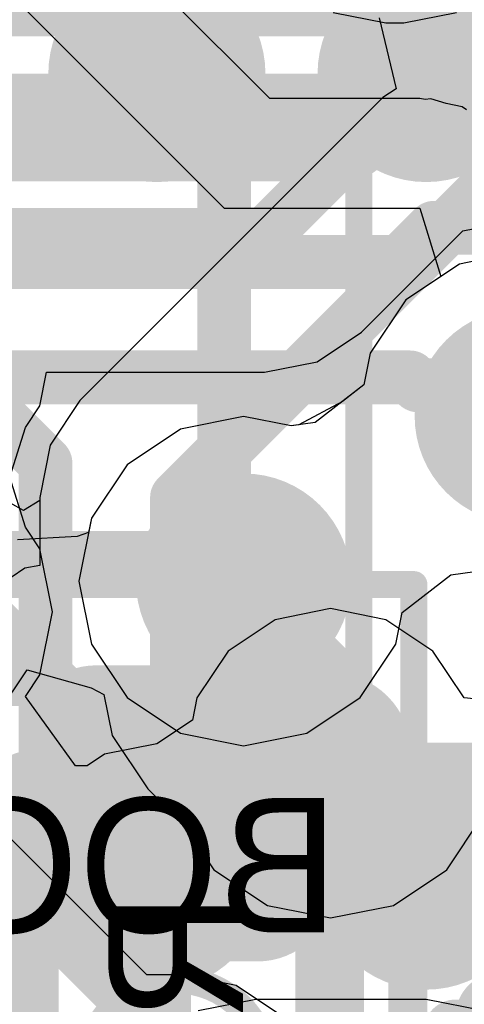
# Model space of a CAD drawing. Header units: millimetres. Extents: x -2 to 68, y -2 to 27.4.
# Tile 270 of 594: x 30.4 to 31.2, y 11.3 to 13.1. Entities that reach past the tile are written whole.
import ezdxf

# ---------------------------------------------------------------- set-up
doc = ezdxf.new("R2010")
doc.units = ezdxf.units.MM
for name, color, linetype in [('BottomLayer', 5, 'Continuous'), ('BottomPaste', 16, 'Continuous'), ('BottomSolder', 6, 'Continuous'), ('DrillGuide', 244, 'Continuous'), ('Mechanical10', 56, 'Continuous'), ('Mechanical17', 56, 'Continuous'), ('Mechanical6', 56, 'Continuous'), ('Mechanical88', 56, 'Continuous'), ('MidLayer1', 16, 'Continuous'), ('MidLayer2', 76, 'Continuous'), ('MidLayer3', 90, 'Continuous'), ('MidLayer4', 156, 'Continuous'), ('MidLayer5', 130, 'Continuous'), ('MidLayer6', 216, 'Continuous'), ('MidLayer7', 6, 'Continuous'), ('MidLayer8', 54, 'Continuous'), ('MultiLayer', 9, 'Continuous'), ('TopLayer', 1, 'Continuous'), ('TopPaste', 8, 'Continuous'), ('TopSolder', 216, 'Continuous'), ('ViaHoleLayer', 16, 'Continuous')]:
    doc.layers.add(name, color=color, linetype=linetype)

# ---------------------------------------------------------------- blocks, each defined once
blk = doc.blocks.new('SDINBDG4_16G_F_________1_B_51')
at = {"layer": 'Mechanical10', "const_width": 0.1}
for points in [[(5.75, -6.5), (5.75, 6.5)], [(-5.75, -6.5), (5.75, -6.5)]]:
    blk.add_lwpolyline(points, dxfattribs=at)
at = {"layer": 'Mechanical10', "const_width": 0.05}
blk.add_lwpolyline([(5.725, -6.5, 1), (5.775, -6.5, 1)], format="xyb", close=True, dxfattribs=at)
blk.add_lwpolyline([(5.725, -6.5, 1), (5.775, -6.5, 1)], format="xyb", close=True, dxfattribs=at)
at = {"layer": 'Mechanical6', "const_width": 0.05}
for points in [[(6, -6.75), (6, 6.75)], [(-6, -6.75), (6, -6.75)]]:
    blk.add_lwpolyline(points, dxfattribs=at)
at = {"layer": 'Mechanical6', "const_width": 0.025}
blk.add_lwpolyline([(5.9875, -6.75, 1), (6.0125, -6.75, 1)], format="xyb", close=True, dxfattribs=at)
blk.add_lwpolyline([(5.9875, -6.75, 1), (6.0125, -6.75, 1)], format="xyb", close=True, dxfattribs=at)
blk = doc.blocks.new('RES_0201_B_92')
at = {"layer": 'BottomLayer', "const_width": 0.0806}
for points in [[(-0.3897, 0.0894, 1), (-0.3091, 0.0894, 1)], [(-0.2409, 0.0894, 1), (-0.1603, 0.0894, 1)], [(0.1603, 0.0894, 1), (0.2409, 0.0894, 1)], [(0.3091, 0.0894, 1), (0.3897, 0.0894, 1)], [(-0.3897, -0.0894, 1), (-0.3091, -0.0894, 1)], [(-0.2409, -0.0894, 1), (-0.1603, -0.0894, 1)], [(0.1603, -0.0894, 1), (0.2409, -0.0894, 1)], [(0.3091, -0.0894, 1), (0.3897, -0.0894, 1)]]:
    blk.add_lwpolyline(points, format="xyb", close=True, dxfattribs=at)
at = {"layer": 'BottomLayer'}
for points in [[(-0.2006, 0.17), (-0.3494, 0.17), (-0.2006, -0.17), (-0.3494, -0.17)], [(0.2006, -0.17), (0.3494, -0.17), (0.2006, 0.17), (0.3494, 0.17)], [(-0.12, 0.0894), (-0.43, 0.0894), (-0.12, -0.0894), (-0.43, -0.0894)], [(0.12, -0.0894), (0.43, -0.0894), (0.12, 0.0894), (0.43, 0.0894)]]:
    blk.add_solid(points, dxfattribs=at)
at = {"layer": 'BottomPaste', "const_width": 0.0806}
for points in [[(-0.3897, 0.0894, 1), (-0.3091, 0.0894, 1)], [(-0.2409, 0.0894, 1), (-0.1603, 0.0894, 1)], [(0.1603, 0.0894, 1), (0.2409, 0.0894, 1)], [(0.3091, 0.0894, 1), (0.3897, 0.0894, 1)], [(-0.3897, -0.0894, 1), (-0.3091, -0.0894, 1)], [(-0.2409, -0.0894, 1), (-0.1603, -0.0894, 1)], [(0.1603, -0.0894, 1), (0.2409, -0.0894, 1)], [(0.3091, -0.0894, 1), (0.3897, -0.0894, 1)]]:
    blk.add_lwpolyline(points, format="xyb", close=True, dxfattribs=at)
at = {"layer": 'BottomPaste'}
for points in [[(-0.2006, 0.17), (-0.3494, 0.17), (-0.2006, -0.17), (-0.3494, -0.17)], [(0.2006, -0.17), (0.3494, -0.17), (0.2006, 0.17), (0.3494, 0.17)], [(-0.12, 0.0894), (-0.43, 0.0894), (-0.12, -0.0894), (-0.43, -0.0894)], [(0.12, -0.0894), (0.43, -0.0894), (0.12, 0.0894), (0.43, 0.0894)]]:
    blk.add_solid(points, dxfattribs=at)
at = {"layer": 'BottomSolder', "const_width": 0.0806}
for points in [[(-0.3897, 0.0894, 1), (-0.3091, 0.0894, 1)], [(-0.2409, 0.0894, 1), (-0.1603, 0.0894, 1)], [(0.1603, 0.0894, 1), (0.2409, 0.0894, 1)], [(0.3091, 0.0894, 1), (0.3897, 0.0894, 1)], [(-0.3897, -0.0894, 1), (-0.3091, -0.0894, 1)], [(-0.2409, -0.0894, 1), (-0.1603, -0.0894, 1)], [(0.1603, -0.0894, 1), (0.2409, -0.0894, 1)], [(0.3091, -0.0894, 1), (0.3897, -0.0894, 1)]]:
    blk.add_lwpolyline(points, format="xyb", close=True, dxfattribs=at)
at = {"layer": 'BottomSolder'}
for points in [[(-0.2006, 0.17), (-0.3494, 0.17), (-0.2006, -0.17), (-0.3494, -0.17)], [(0.2006, -0.17), (0.3494, -0.17), (0.2006, 0.17), (0.3494, 0.17)], [(-0.12, 0.0894), (-0.43, 0.0894), (-0.12, -0.0894), (-0.43, -0.0894)], [(0.12, -0.0894), (0.43, -0.0894), (0.12, 0.0894), (0.43, 0.0894)]]:
    blk.add_solid(points, dxfattribs=at)
at = {"layer": 'Mechanical10', "const_width": 0.12}
for points in [[(-0.32, 0.17), (-0.32, -0.17)], [(-0.32, 0.17), (0.32, 0.17)], [(0.32, 0.17), (0.32, -0.17)], [(-0.32, -0.17), (0.32, -0.17)]]:
    blk.add_lwpolyline(points, dxfattribs=at)
at = {"layer": 'Mechanical10', "const_width": 0.06}
for points in [[(-0.35, 0.17, 1), (-0.29, 0.17, 1)], [(-0.35, 0.17, 1), (-0.29, 0.17, 1)], [(0.29, 0.17, 1), (0.35, 0.17, 1)], [(0.29, 0.17, 1), (0.35, 0.17, 1)], [(-0.35, -0.17, 1), (-0.29, -0.17, 1)], [(-0.35, -0.17, 1), (-0.29, -0.17, 1)], [(0.29, -0.17, 1), (0.35, -0.17, 1)], [(0.29, -0.17, 1), (0.35, -0.17, 1)]]:
    blk.add_lwpolyline(points, format="xyb", close=True, dxfattribs=at)
at = {"layer": 'Mechanical6', "const_width": 0.05}
for points in [[(-0.53, 0.27), (-0.53, -0.27)], [(-0.53, 0.27), (0.53, 0.27)], [(0.53, 0.27), (0.53, -0.27)], [(0, 0.135), (0, -0.135)], [(-0.135, 0), (0.135, 0)], [(-0.53, -0.27), (0.53, -0.27)]]:
    blk.add_lwpolyline(points, dxfattribs=at)
at = {"layer": 'Mechanical6'}
for points, const_width in [([(-0.5425, 0.27, 1), (-0.5175, 0.27, 1)], 0.025), ([(-0.5425, 0.27, 1), (-0.5175, 0.27, 1)], 0.025), ([(0.5175, 0.27, 1), (0.5425, 0.27, 1)], 0.025), ([(0.5175, 0.27, 1), (0.5425, 0.27, 1)], 0.025), ([(-0.0125, 0.135, 1), (0.0125, 0.135, 1)], 0.025), ([(0.1013, 0, 1), (-0.1013, 0, 1)], 0.05), ([(-0.1475, 0, 1), (-0.1225, 0, 1)], 0.025), ([(-0.1138, 0, 1), (-0.0888, 0, 1)], 0.025), ([(0.0888, 0, 1), (0.1138, 0, 1)], 0.025), ([(0.1225, 0, 1), (0.1475, 0, 1)], 0.025), ([(-0.0125, -0.135, 1), (0.0125, -0.135, 1)], 0.025), ([(-0.5425, -0.27, 1), (-0.5175, -0.27, 1)], 0.025), ([(-0.5425, -0.27, 1), (-0.5175, -0.27, 1)], 0.025), ([(0.5175, -0.27, 1), (0.5425, -0.27, 1)], 0.025), ([(0.5175, -0.27, 1), (0.5425, -0.27, 1)], 0.025)]:
    blk.add_lwpolyline(points, format="xyb", close=True, dxfattribs=dict(at, const_width=const_width))
blk = doc.blocks.new('BGA486C50P27X27_1400X1400X125_227')
at = {"layer": 'TopLayer', "const_width": 0.1}
for points in [[(-4.05, 5.5, 1), (-3.95, 5.5, 1)], [(-2.55, 5.5, 1), (-2.45, 5.5, 1)], [(-4.05, 5, 1), (-3.95, 5, 1)], [(-2.55, 5, 1), (-2.45, 5, 1)]]:
    blk.add_lwpolyline(points, format="xyb", close=True, dxfattribs=at)
at = {"layer": 'TopPaste', "const_width": 0.1}
for points in [[(-4.05, 5.5, 1), (-3.95, 5.5, 1)], [(-2.55, 5.5, 1), (-2.45, 5.5, 1)], [(-4.05, 5, 1), (-3.95, 5, 1)], [(-2.55, 5, 1), (-2.45, 5, 1)]]:
    blk.add_lwpolyline(points, format="xyb", close=True, dxfattribs=at)
at = {"layer": 'TopSolder', "const_width": 0.2016}
for points in [[(-4.1008, 5.5, 1), (-3.8992, 5.5, 1)], [(-2.6008, 5.5, 1), (-2.3992, 5.5, 1)], [(-4.1008, 5, 1), (-3.8992, 5, 1)], [(-2.6008, 5, 1), (-2.3992, 5, 1)]]:
    blk.add_lwpolyline(points, format="xyb", close=True, dxfattribs=at)
blk = doc.blocks.new('RES_0402_B_264')
at = {"layer": 'BottomLayer', "const_width": 0.1402}
for points in [[(-0.6799, 0.1498, 1), (-0.5396, 0.1498, 1)], [(-0.4104, 0.1498, 1), (-0.2701, 0.1498, 1)], [(-0.6799, -0.1498, 1), (-0.5396, -0.1498, 1)], [(-0.4104, -0.1498, 1), (-0.2701, -0.1498, 1)]]:
    blk.add_lwpolyline(points, format="xyb", close=True, dxfattribs=at)
at = {"layer": 'BottomLayer'}
for points in [[(-0.3403, 0.29), (-0.6098, 0.29), (-0.3403, -0.29), (-0.6098, -0.29)], [(-0.2, 0.1498), (-0.75, 0.1498), (-0.2, -0.1498), (-0.75, -0.1498)]]:
    blk.add_solid(points, dxfattribs=at)
at = {"layer": 'BottomPaste', "const_width": 0.1402}
for points in [[(-0.6799, 0.1498, 1), (-0.5396, 0.1498, 1)], [(-0.4104, 0.1498, 1), (-0.2701, 0.1498, 1)], [(-0.6799, -0.1498, 1), (-0.5396, -0.1498, 1)], [(-0.4104, -0.1498, 1), (-0.2701, -0.1498, 1)]]:
    blk.add_lwpolyline(points, format="xyb", close=True, dxfattribs=at)
at = {"layer": 'BottomPaste'}
for points in [[(-0.3403, 0.29), (-0.6098, 0.29), (-0.3403, -0.29), (-0.6098, -0.29)], [(-0.2, 0.1498), (-0.75, 0.1498), (-0.2, -0.1498), (-0.75, -0.1498)]]:
    blk.add_solid(points, dxfattribs=at)
at = {"layer": 'BottomSolder', "const_width": 0.1402}
for points in [[(-0.6799, 0.1498, 1), (-0.5396, 0.1498, 1)], [(-0.4104, 0.1498, 1), (-0.2701, 0.1498, 1)], [(-0.6799, -0.1498, 1), (-0.5396, -0.1498, 1)], [(-0.4104, -0.1498, 1), (-0.2701, -0.1498, 1)]]:
    blk.add_lwpolyline(points, format="xyb", close=True, dxfattribs=at)
at = {"layer": 'BottomSolder'}
for points in [[(-0.3403, 0.29), (-0.6098, 0.29), (-0.3403, -0.29), (-0.6098, -0.29)], [(-0.2, 0.1498), (-0.75, 0.1498), (-0.2, -0.1498), (-0.75, -0.1498)]]:
    blk.add_solid(points, dxfattribs=at)
at = {"layer": 'Mechanical10', "const_width": 0.12}
for points in [[(0.53, 0.28), (-0.53, 0.28)], [(-0.53, -0.28), (-0.53, 0.28)], [(0.53, -0.28), (-0.53, -0.28)]]:
    blk.add_lwpolyline(points, dxfattribs=at)
at = {"layer": 'Mechanical10', "const_width": 0.06}
for points in [[(-0.56, 0.28, 1), (-0.5, 0.28, 1)], [(-0.56, 0.28, 1), (-0.5, 0.28, 1)], [(-0.56, -0.28, 1), (-0.5, -0.28, 1)], [(-0.56, -0.28, 1), (-0.5, -0.28, 1)]]:
    blk.add_lwpolyline(points, format="xyb", close=True, dxfattribs=at)
at = {"layer": 'Mechanical6', "const_width": 0.05}
for points in [[(0.9, 0.44), (-0.9, 0.44)], [(-0.9, -0.44), (-0.9, 0.44)], [(0.22, 0), (-0.22, 0)]]:
    blk.add_lwpolyline(points, dxfattribs=at)
at = {"layer": 'Mechanical6'}
for points, const_width in [([(-0.9125, 0.44, 1), (-0.8875, 0.44, 1)], 0.025), ([(-0.9125, 0.44, 1), (-0.8875, 0.44, 1)], 0.025), ([(0.165, 0, 1), (-0.165, 0, 1)], 0.05), ([(-0.2325, 0, 1), (-0.2075, 0, 1)], 0.025), ([(-0.1775, 0, 1), (-0.1525, 0, 1)], 0.025)]:
    blk.add_lwpolyline(points, format="xyb", close=True, dxfattribs=dict(at, const_width=const_width))

msp = doc.modelspace()

# ---------------------------------------------------------------- linework, layer by layer
at = {"layer": 'BottomLayer'}
for p, q in [((31.0378, 13.1033), (31.0693, 12.9717)), ((31.0378, 13.1033), (31.0693, 12.9717)), ((31.0693, 12.9717), (31.0448, 12.9552)), ((31.0693, 12.9717), (31.0448, 12.9552)), ((31.0448, 12.9552), (30.4822, 12.3926)), ((31.0448, 12.9552), (30.4822, 12.3926)), ((30.4822, 12.3926), (30.4269, 12.3099)), ((30.4822, 12.3926), (30.4269, 12.3099)), ((30.4269, 12.3099), (30.4075, 12.2124)), ((30.4269, 12.3099), (30.4075, 12.2124)), ((30.377, 12.1885), (30.25, 12.2605)), ((30.4075, 12.2068), (30.377, 12.1885)), ((30.4075, 12.2124), (30.4075, 12.0865)), ((30.4075, 12.2124), (30.4075, 12.2068)), ((30.3799, 12.081), (30.2673, 12.0058)), ((30.4075, 12.0865), (30.3799, 12.081))]:
    msp.add_line(p, q, dxfattribs=at)
at = {"layer": 'BottomLayer', "const_width": 0.1}
for points in [[(30.6624, 12.2124), (31.225, 12.775)], [(31.225, 12.775), (31.5, 12.775)], [(30.6624, 11.6258), (30.6624, 12.2124)]]:
    msp.add_lwpolyline(points, dxfattribs=at)
at = {"layer": 'BottomLayer', "const_width": 0.05}
for points in [[(31.2, 12.775, 1), (31.25, 12.775, 1)], [(31.2, 12.775, 1), (31.25, 12.775, 1)], [(30.6374, 12.2124, 1), (30.6874, 12.2124, 1)], [(30.6374, 12.2124, 1), (30.6874, 12.2124, 1)], [(30.6374, 11.6258, 1), (30.6874, 11.6258, 1)]]:
    msp.add_lwpolyline(points, format="xyb", close=True, dxfattribs=at)
at = {"layer": 'DrillGuide'}
for points, const_width in [([(30.6, 13, 1), (30.65, 13, 1)], 0.05), ([(30.7361, 12.0571, 1), (30.8361, 12.0571, 1)], 0.1), ([(30.9223, 11.7374, 1), (30.9723, 11.7374, 1)], 0.05), ([(30.6, 11.5, 1), (30.65, 11.5, 1)], 0.05)]:
    msp.add_lwpolyline(points, format="xyb", close=True, dxfattribs=dict(at, const_width=const_width))
at = {"layer": 'Mechanical88', "const_width": 0.1}
msp.add_lwpolyline([(29.7844, 11.4974), (30.3422, 11.4974)], dxfattribs=at)
at = {"layer": 'Mechanical88', "const_width": 0.05}
msp.add_lwpolyline([(30.3172, 11.4974, 1), (30.3672, 11.4974, 1)], format="xyb", close=True, dxfattribs=at)
at = {"layer": 'MidLayer1'}
for p, q in [((31.3037, 12.6693), (31.1867, 12.6461)), ((31.1867, 12.6461), (31.0874, 12.5798)), ((31.0874, 12.5798), (31.0211, 12.4805)), ((31.0211, 12.4805), (31.0094, 12.4215)), ((31.0094, 12.4215), (30.97, 12.3911)), ((30.97, 12.3911), (30.8887, 12.3474)), ((30.7861, 12.363), (30.6691, 12.3397)), ((30.8746, 12.3454), (30.7861, 12.363)), ((30.8887, 12.3474), (30.8746, 12.3454)), ((30.6691, 12.3397), (30.5699, 12.2734)), ((30.5699, 12.2734), (30.5035, 12.1741)), ((30.5035, 12.1741), (30.4983, 12.1476)), ((30.4983, 12.1476), (30.4767, 12.14)), ((30.4767, 12.14), (30.3661, 12.1341)), ((30.3233, 11.8017), (30.384, 11.8927)), ((30.384, 11.8927), (30.5027, 11.859)), ((30.5027, 11.859), (30.5266, 11.8469)), ((30.5266, 11.8469), (30.5418, 11.7704)), ((30.5418, 11.7704), (30.6081, 11.6711)), ((30.6081, 11.6711), (30.6765, 11.6027)), ((31.1636, 11.5211), (31.2299, 11.6204)), ((30.6765, 11.6027), (30.731, 11.5211)), ((30.731, 11.5211), (30.8303, 11.4548)), ((31.0644, 11.4548), (31.1636, 11.5211)), ((30.8303, 11.4548), (30.9473, 11.4316)), ((30.9473, 11.4316), (31.0644, 11.4548)), ((30.8088, 11.2804), (30.7015, 11.259)), ((31.125, 11.2804), (30.8088, 11.2804)), ((31.2323, 11.259), (31.125, 11.2804))]:
    msp.add_line(p, q, dxfattribs=at)
for points, const_width in [([(30.55, 13, 1), (30.7, 13, 1)], 0.15), ([(31.2037, 12.3635, 1), (31.4037, 12.3635, 1)], 0.2), ([(30.6861, 12.0571, 1), (30.8861, 12.0571, 1)], 0.2), ([(30.7361, 12.0571, 1), (30.8361, 12.0571, 1)], 0.1), ([(30.7744, 12.0188, 1), (30.8744, 12.0188, 1)], 0.1), ([(30.7744, 12.0188, 1), (30.8744, 12.0188, 1)], 0.1), ([(30.7744, 11.8874, 1), (30.8744, 11.8874, 1)], 0.1), ([(30.7744, 11.8874, 1), (30.8744, 11.8874, 1)], 0.1), ([(30.8723, 11.7374, 1), (31.0223, 11.7374, 1)], 0.15), ([(30.8973, 11.7645, 1), (30.9973, 11.7645, 1)], 0.1), ([(30.8973, 11.7645, 1), (30.9973, 11.7645, 1)], 0.1), ([(30.8973, 11.7374, 1), (30.9973, 11.7374, 1)], 0.1), ([(30.55, 11.5, 1), (30.7, 11.5, 1)], 0.15)]:
    msp.add_lwpolyline(points, format="xyb", close=True, dxfattribs=dict(at, const_width=const_width))
at = {"layer": 'MidLayer1', "const_width": 0.2}
for points in [[(30.7861, 12.0571), (30.8244, 12.0188)], [(30.8244, 11.8874), (30.8244, 12.0188)], [(30.8244, 11.8874), (30.9473, 11.7645)], [(30.9473, 11.7374), (30.9473, 11.7645)]]:
    msp.add_lwpolyline(points, dxfattribs=at)
at = {"layer": 'MidLayer2', "const_width": 0.1}
for points in [[(27.9919, 13.119), (31.5341, 13.119)], [(28.0747, 12.919), (31.7079, 12.919)], [(29.581, 12.719), (30.5929, 11.7071)], [(30.5929, 11.7071), (31.4881, 11.7071)]]:
    msp.add_lwpolyline(points, dxfattribs=at)
at = {"layer": 'MidLayer2'}
for points, const_width in [([(31.2037, 12.3635, 1), (31.4037, 12.3635, 1)], 0.2), ([(30.6861, 12.0571, 1), (30.8861, 12.0571, 1)], 0.2), ([(30.5679, 11.7071, 1), (30.6179, 11.7071, 1)], 0.05), ([(30.5679, 11.7071, 1), (30.6179, 11.7071, 1)], 0.05)]:
    msp.add_lwpolyline(points, format="xyb", close=True, dxfattribs=dict(at, const_width=const_width))
at = {"layer": 'MidLayer3'}
for p, q in [((31.3037, 12.6693), (31.1867, 12.6461)), ((31.1867, 12.6461), (31.0874, 12.5798)), ((31.0874, 12.5798), (31.0211, 12.4805)), ((31.0211, 12.4805), (31.0094, 12.4215)), ((31.0094, 12.4215), (30.9191, 12.3519)), ((30.7861, 12.363), (30.6691, 12.3397)), ((30.8746, 12.3454), (30.7861, 12.363)), ((30.9191, 12.3519), (30.8746, 12.3454)), ((30.6691, 12.3397), (30.5699, 12.2734)), ((30.5699, 12.2734), (30.5035, 12.1741)), ((30.5035, 12.1741), (30.4803, 12.0571)), ((31.1708, 12.0687), (31.2153, 12.0752)), ((30.4803, 12.0571), (30.5035, 11.94)), ((31.0805, 11.9991), (31.1708, 12.0687)), ((31.0687, 11.94), (31.0805, 11.9991)), ((30.5035, 11.94), (30.5699, 11.8408)), ((31.0024, 11.8408), (31.0687, 11.94)), ((30.5699, 11.8408), (30.6691, 11.7745)), ((30.9032, 11.7745), (31.0024, 11.8408)), ((30.6691, 11.7745), (30.7861, 11.7512)), ((30.7861, 11.7512), (30.9032, 11.7745)), ((30.6063, 11.3257), (30.2549, 11.6771)), ((30.6745, 11.3257), (30.6063, 11.3257)), ((30.7721, 11.3063), (30.6745, 11.3257)), ((30.8547, 11.251), (30.7721, 11.3063))]:
    msp.add_line(p, q, dxfattribs=at)
at = {"layer": 'MidLayer3', "const_width": 0.2}
for points in [[(31.2037, 12.3635, 1), (31.4037, 12.3635, 1)], [(30.6861, 12.0571, 1), (30.8861, 12.0571, 1)]]:
    msp.add_lwpolyline(points, format="xyb", close=True, dxfattribs=at)
at = {"layer": 'MidLayer3', "const_width": 0.1}
msp.add_lwpolyline([(30, 11.5715), (30.5007, 11.0708)], dxfattribs=at)
at = {"layer": 'MidLayer4'}
for p, q in [((30.9524, 13.1136), (31.05, 13.0942)), ((31.0837, 13.0942), (31.1813, 13.1136)), ((31.05, 13.0942), (31.0837, 13.0942)), ((31.3037, 12.6693), (31.1867, 12.6461)), ((31.1867, 12.6461), (31.0874, 12.5798)), ((31.0874, 12.5798), (31.0211, 12.4805)), ((31.0211, 12.4805), (31.0094, 12.4215)), ((31.0094, 12.4215), (30.9191, 12.3519)), ((30.7861, 12.363), (30.6691, 12.3397)), ((30.8746, 12.3454), (30.7861, 12.363)), ((30.9191, 12.3519), (30.8746, 12.3454)), ((30.6691, 12.3397), (30.5699, 12.2734)), ((30.5699, 12.2734), (30.5035, 12.1741)), ((30.5035, 12.1741), (30.4803, 12.0571)), ((31.1708, 12.0687), (31.2153, 12.0752)), ((30.4803, 12.0571), (30.5035, 11.94)), ((31.0805, 11.9991), (31.1708, 12.0687)), ((31.0687, 11.94), (31.0805, 11.9991)), ((30.5035, 11.94), (30.5699, 11.8408)), ((31.0024, 11.8408), (31.0687, 11.94)), ((30.5699, 11.8408), (30.6691, 11.7745)), ((30.9032, 11.7745), (31.0024, 11.8408)), ((30.6691, 11.7745), (30.7861, 11.7512)), ((30.7861, 11.7512), (30.9032, 11.7745))]:
    msp.add_line(p, q, dxfattribs=at)
at = {"layer": 'MidLayer4', "const_width": 0.2}
for points in [[(31.2037, 12.3635, 1), (31.4037, 12.3635, 1)], [(30.6861, 12.0571, 1), (30.8861, 12.0571, 1)]]:
    msp.add_lwpolyline(points, format="xyb", close=True, dxfattribs=at)
at = {"layer": 'MidLayer5', "const_width": 0.1}
for points in [[(30.1765, 12.5182), (30.418, 12.2766)], [(30.418, 11.4323), (30.418, 12.2766)], [(30.418, 11.4323), (30.9506, 10.8998)]]:
    msp.add_lwpolyline(points, dxfattribs=at)
at = {"layer": 'MidLayer5'}
for points, const_width in [([(31.2037, 12.3635, 1), (31.4037, 12.3635, 1)], 0.2), ([(30.393, 12.2766, 1), (30.443, 12.2766, 1)], 0.05), ([(30.393, 12.2766, 1), (30.443, 12.2766, 1)], 0.05), ([(30.6861, 12.0571, 1), (30.8861, 12.0571, 1)], 0.2), ([(30.393, 11.4323, 1), (30.443, 11.4323, 1)], 0.05), ([(30.393, 11.4323, 1), (30.443, 11.4323, 1)], 0.05)]:
    msp.add_lwpolyline(points, format="xyb", close=True, dxfattribs=dict(at, const_width=const_width))
at = {"layer": 'MidLayer6'}
for points, const_width in [([(30.9728, 12.9), (31.0426, 12.9698)], 0.2), ([(31.0426, 12.9698), (31.688, 12.9698)], 0.2), ([(26.9461, 12.9), (30.9728, 12.9)], 0.2), ([(31.0763, 12.65), (31.1398, 12.7135)], 0.1), ([(31.1398, 12.7135), (31.4487, 12.7135)], 0.1), ([(27.191, 12.65), (31.0763, 12.65)], 0.1), ([(29.4086, 12.4356), (31.0951, 12.4356)], 0.1), ([(31.0951, 12.4356), (31.1098, 12.4209)], 0.1), ([(31.1098, 12.4209), (31.2463, 12.4209)], 0.1), ([(30.7861, 12.0507), (30.7861, 12.0571)], 0.1), ([(30.7861, 12.0507), (30.9597, 11.8771)], 0.1), ([(30.9597, 9.7083), (30.9597, 11.8771)], 0.1)]:
    msp.add_lwpolyline(points, dxfattribs=dict(at, const_width=const_width))
for points, const_width in [([(30.9926, 12.9698, 1), (31.0926, 12.9698, 1)], 0.1), ([(30.9926, 12.9698, 1), (31.0926, 12.9698, 1)], 0.1), ([(30.9228, 12.9, 1), (31.0228, 12.9, 1)], 0.1), ([(30.9228, 12.9, 1), (31.0228, 12.9, 1)], 0.1), ([(31.1148, 12.7135, 1), (31.1648, 12.7135, 1)], 0.05), ([(31.1148, 12.7135, 1), (31.1648, 12.7135, 1)], 0.05), ([(31.0513, 12.65, 1), (31.1013, 12.65, 1)], 0.05), ([(31.0513, 12.65, 1), (31.1013, 12.65, 1)], 0.05), ([(31.2037, 12.3635, 1), (31.4037, 12.3635, 1)], 0.2), ([(31.0701, 12.4356, 1), (31.1201, 12.4356, 1)], 0.05), ([(31.0701, 12.4356, 1), (31.1201, 12.4356, 1)], 0.05), ([(31.0848, 12.4209, 1), (31.1348, 12.4209, 1)], 0.05), ([(31.0848, 12.4209, 1), (31.1348, 12.4209, 1)], 0.05), ([(30.6861, 12.0571, 1), (30.8861, 12.0571, 1)], 0.2), ([(30.7611, 12.0571, 1), (30.8111, 12.0571, 1)], 0.05), ([(30.7611, 12.0507, 1), (30.8111, 12.0507, 1)], 0.05), ([(30.7611, 12.0507, 1), (30.8111, 12.0507, 1)], 0.05), ([(30.9347, 11.8771, 1), (30.9847, 11.8771, 1)], 0.05), ([(30.9347, 11.8771, 1), (30.9847, 11.8771, 1)], 0.05)]:
    msp.add_lwpolyline(points, format="xyb", close=True, dxfattribs=dict(at, const_width=const_width))
at = {"layer": 'MidLayer7'}
for p, q in [((29, 14.5), (30.75, 12.75)), ((30.8345, 12.9539), (30.4625, 13.3259)), ((31.1136, 12.9539), (30.8345, 12.9539)), ((31.1235, 12.9519), (31.1136, 12.9539)), ((31.1336, 12.9529), (31.1235, 12.9519)), ((31.1623, 12.9442), (31.1336, 12.9529)), ((31.1917, 12.9384), (31.1623, 12.9442)), ((31.2001, 12.9328), (31.1917, 12.9384)), ((30.75, 12.75), (31.1136, 12.75)), ((31.1136, 12.75), (31.1521, 12.623)), ((31.1521, 12.623), (31.0874, 12.5798)), ((31.0874, 12.5798), (31.0211, 12.4805)), ((31.0211, 12.4805), (31.0094, 12.4215)), ((31.0094, 12.4215), (30.9191, 12.3519)), ((30.7861, 12.363), (30.6691, 12.3397)), ((30.8746, 12.3454), (30.7861, 12.363)), ((30.9191, 12.3519), (30.8746, 12.3454)), ((30.6691, 12.3397), (30.5699, 12.2734)), ((30.5699, 12.2734), (30.5035, 12.1741)), ((30.5035, 12.1741), (30.4803, 12.0571)), ((31.1708, 12.0687), (31.2153, 12.0752)), ((30.4803, 12.0571), (30.5035, 11.94)), ((31.0805, 11.9991), (31.1708, 12.0687)), ((31.0687, 11.94), (31.0805, 11.9991)), ((30.5035, 11.94), (30.5699, 11.8408)), ((31.0024, 11.8408), (31.0687, 11.94)), ((30.5699, 11.8408), (30.6691, 11.7745)), ((30.9032, 11.7745), (31.0024, 11.8408)), ((30.6691, 11.7745), (30.7861, 11.7512)), ((30.7861, 11.7512), (30.9032, 11.7745))]:
    msp.add_line(p, q, dxfattribs=at)
at = {"layer": 'MidLayer7', "const_width": 0.2}
for points in [[(31.2037, 12.3635, 1), (31.4037, 12.3635, 1)], [(30.6861, 12.0571, 1), (30.8861, 12.0571, 1)]]:
    msp.add_lwpolyline(points, format="xyb", close=True, dxfattribs=at)
at = {"layer": 'MidLayer8'}
for p, q in [((31.3037, 12.6693), (31.1867, 12.6461)), ((31.1867, 12.6461), (31.0874, 12.5798)), ((31.0874, 12.5798), (31.0211, 12.4805)), ((31.0211, 12.4805), (31.0094, 12.4215)), ((31.0094, 12.4215), (30.9191, 12.3519)), ((30.7861, 12.363), (30.6691, 12.3397)), ((30.8746, 12.3454), (30.7861, 12.363)), ((30.9191, 12.3519), (30.8746, 12.3454)), ((30.6691, 12.3397), (30.5699, 12.2734)), ((30.5699, 12.2734), (30.5035, 12.1741)), ((30.5035, 12.1741), (30.4803, 12.0571)), ((31.1708, 12.0687), (31.2153, 12.0752)), ((30.4803, 12.0571), (30.5035, 11.94)), ((31.0805, 11.9991), (31.1708, 12.0687)), ((31.0687, 11.94), (31.0805, 11.9991)), ((30.5035, 11.94), (30.5699, 11.8408)), ((31.0024, 11.8408), (31.0687, 11.94)), ((30.5699, 11.8408), (30.6691, 11.7745)), ((30.9032, 11.7745), (31.0024, 11.8408)), ((30.6691, 11.7745), (30.7861, 11.7512)), ((30.7861, 11.7512), (30.9032, 11.7745))]:
    msp.add_line(p, q, dxfattribs=at)
at = {"layer": 'MidLayer8', "const_width": 0.2}
for points in [[(31.2037, 12.3635, 1), (31.4037, 12.3635, 1)], [(30.6861, 12.0571, 1), (30.8861, 12.0571, 1)]]:
    msp.add_lwpolyline(points, format="xyb", close=True, dxfattribs=at)
at = {"layer": 'MultiLayer'}
for points, const_width in [([(30.55, 13, 1), (30.7, 13, 1)], 0.15), ([(31.2037, 12.3635, 1), (31.4037, 12.3635, 1)], 0.2), ([(30.6861, 12.0571, 1), (30.8861, 12.0571, 1)], 0.2), ([(30.8723, 11.7374, 1), (31.0223, 11.7374, 1)], 0.15), ([(30.55, 11.5, 1), (30.7, 11.5, 1)], 0.15)]:
    msp.add_lwpolyline(points, format="xyb", close=True, dxfattribs=dict(at, const_width=const_width))
at = {"layer": 'TopLayer'}
for p, q in [((31.1932, 12.7077), (31.2421, 12.7174)), ((31.1932, 12.7077), (31.2421, 12.7174)), ((31.0052, 12.5198), (31.1932, 12.7077)), ((31.0052, 12.5198), (31.1932, 12.7077)), ((30.9225, 12.4645), (31.0052, 12.5198)), ((30.9225, 12.4645), (31.0052, 12.5198)), ((30.825, 12.4451), (30.9225, 12.4645)), ((30.825, 12.4451), (30.9225, 12.4645)), ((30.4076, 12.3829), (30.42, 12.4451)), ((30.4076, 12.3829), (30.42, 12.4451)), ((30.42, 12.4451), (30.825, 12.4451)), ((30.42, 12.4451), (30.825, 12.4451)), ((30.3807, 12.3427), (30.4076, 12.3829)), ((30.3807, 12.3427), (30.4076, 12.3829)), ((30.3518, 12.25), (30.3807, 12.3427)), ((30.3518, 12.25), (30.3807, 12.3427)), ((30.3807, 12.1573), (30.3518, 12.25)), ((30.3807, 12.1573), (30.3518, 12.25)), ((30.4076, 12.117), (30.3807, 12.1573)), ((30.4076, 12.117), (30.3807, 12.1573)), ((30.4309, 12), (30.4076, 12.117)), ((30.4309, 12), (30.4076, 12.117)), ((30.4076, 11.8829), (30.4309, 12)), ((30.4076, 11.8829), (30.4309, 12)), ((30.9473, 12.0061), (30.8445, 11.9856)), ((30.9473, 12.0061), (30.8445, 11.9856)), ((31.0501, 11.9856), (30.9473, 12.0061)), ((31.0501, 11.9856), (30.9473, 12.0061)), ((30.8445, 11.9856), (30.7574, 11.9274)), ((30.8445, 11.9856), (30.7574, 11.9274)), ((31.1373, 11.9274), (31.0501, 11.9856)), ((31.1373, 11.9274), (31.0501, 11.9856)), ((30.7574, 11.9274), (30.6991, 11.8402)), ((30.7574, 11.9274), (30.6991, 11.8402)), ((31.1955, 11.8402), (31.1373, 11.9274)), ((31.1955, 11.8402), (31.1373, 11.9274)), ((30.3807, 11.8427), (30.4076, 11.8829)), ((30.3807, 11.8427), (30.4076, 11.8829)), ((30.4737, 11.7144), (30.3807, 11.8427)), ((30.4737, 11.7144), (30.3807, 11.8427)), ((30.6991, 11.8402), (30.6909, 11.7989)), ((30.6991, 11.8402), (30.6909, 11.7989)), ((31.244, 11.8353), (31.1955, 11.8402)), ((31.244, 11.8353), (31.1955, 11.8402)), ((30.6909, 11.7989), (30.625, 11.7549)), ((30.6909, 11.7989), (30.625, 11.7549)), ((30.625, 11.7549), (30.5275, 11.7355)), ((30.625, 11.7549), (30.5275, 11.7355)), ((30.5275, 11.7355), (30.4955, 11.7141)), ((30.5275, 11.7355), (30.4955, 11.7141)), ((30.4955, 11.7141), (30.4737, 11.7144)), ((30.4955, 11.7141), (30.4737, 11.7144))]:
    msp.add_line(p, q, dxfattribs=at)
for points, const_width in [([(30.625, 13), (30.625, 13.5)], 0.127), ([(30.825, 12.7), (31.125, 13)], 0.1), ([(30.3035, 12.7), (30.825, 12.7)], 0.1), ([(30.9473, 11.6974), (30.9473, 11.7374)], 0.127), ([(30.9473, 11.6974), (31.125, 11.5198)], 0.127), ([(31.125, 11.5), (31.125, 11.5198)], 0.127), ([(30.625, 11), (30.625, 11.5)], 0.127)]:
    msp.add_lwpolyline(points, dxfattribs=dict(at, const_width=const_width))
for points, const_width in [([(30.55, 13, 1), (30.7, 13, 1)], 0.15), ([(30.5932, 13, 1), (30.6567, 13, 1)], 0.0635), ([(31.1, 13, 1), (31.15, 13, 1)], 0.05), ([(30.8, 12.7, 1), (30.85, 12.7, 1)], 0.05), ([(30.8, 12.7, 1), (30.85, 12.7, 1)], 0.05), ([(30.8723, 11.7374, 1), (31.0223, 11.7374, 1)], 0.15), ([(30.9156, 11.7374, 1), (30.9791, 11.7374, 1)], 0.0635), ([(30.9156, 11.6974, 1), (30.9791, 11.6974, 1)], 0.0635), ([(30.9156, 11.6974, 1), (30.9791, 11.6974, 1)], 0.0635), ([(30.55, 11.5, 1), (30.7, 11.5, 1)], 0.15), ([(31.0932, 11.5198, 1), (31.1567, 11.5198, 1)], 0.0635), ([(31.0932, 11.5198, 1), (31.1567, 11.5198, 1)], 0.0635), ([(30.5932, 11.5, 1), (30.6567, 11.5, 1)], 0.0635), ([(31.0932, 11.5, 1), (31.1567, 11.5, 1)], 0.0635)]:
    msp.add_lwpolyline(points, format="xyb", close=True, dxfattribs=dict(at, const_width=const_width))
at = {"layer": 'ViaHoleLayer'}
for points, const_width in [([(30.6, 13, 1), (30.65, 13, 1)], 0.05), ([(30.7361, 12.0571, 1), (30.8361, 12.0571, 1)], 0.1), ([(30.9223, 11.7374, 1), (30.9723, 11.7374, 1)], 0.05), ([(30.6, 11.5, 1), (30.65, 11.5, 1)], 0.05)]:
    msp.add_lwpolyline(points, format="xyb", close=True, dxfattribs=dict(at, const_width=const_width))

# ---------------------------------------------------------------- block references
msp.add_blockref('SDINBDG4_16G_F_________1_B_51', (25, 18.6))
for name, p, rotation in [('BGA486C50P27X27_1400X1400X125_227', (36.125, 15.5), 90), ('RES_0402_B_264', (30.6624, 11.1508), 270), ('RES_0201_B_92', (31.35, 10.9), 90)]:
    msp.add_blockref(name, p, dxfattribs=dict(rotation=rotation))

# ---------------------------------------------------------------- texts
at = {"layer": 'Mechanical17', "text_generation_flag": 2}
msp.add_text('BOOT_MODE1', height=0.25, dxfattribs=at).set_placement((30.9626, 11.4046))
msp.add_text('R40', height=0.25, rotation=90, dxfattribs=at).set_placement((30.7848, 11.4808))

doc.saveas('drawing.dxf')
